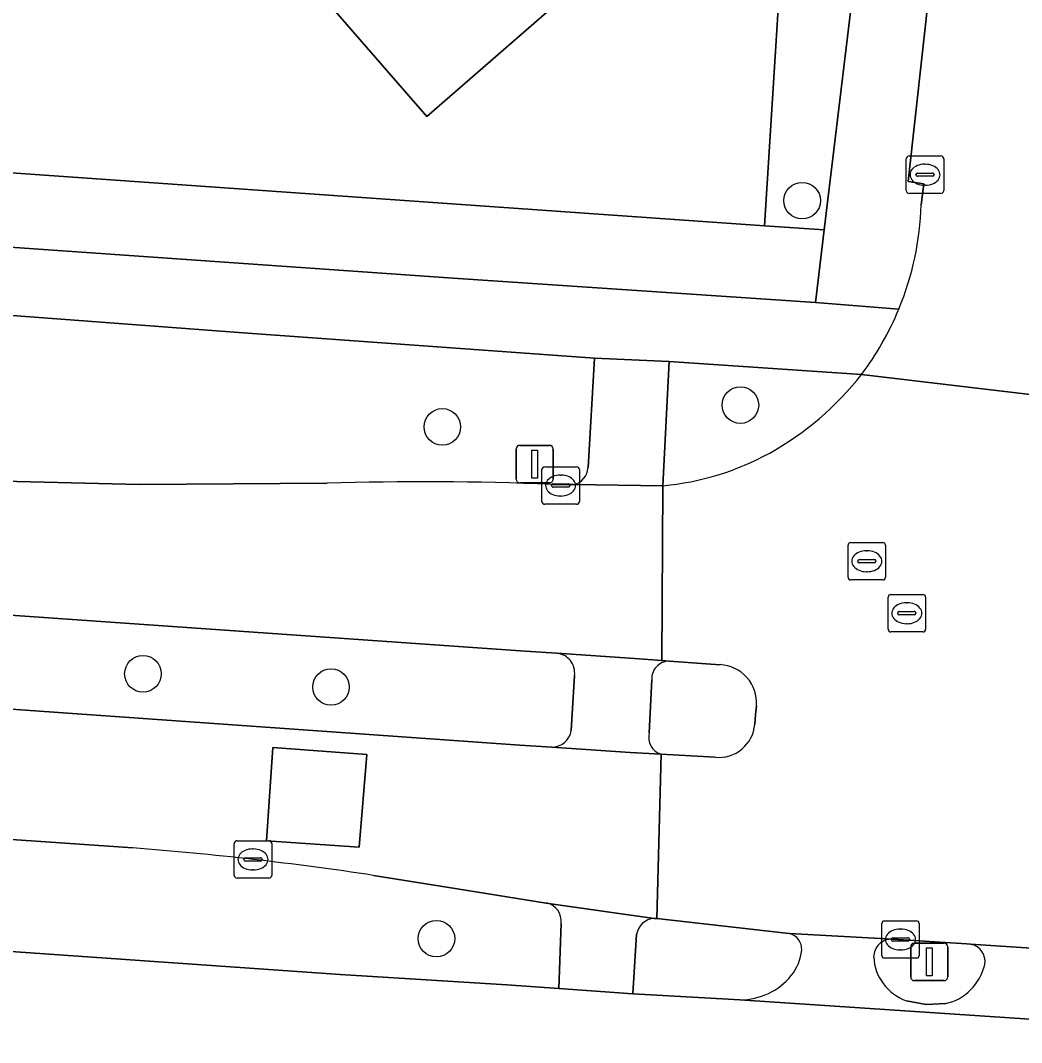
# Model space of a CAD drawing. Extents: x 155887 to 156869, y 383880 to 384678.
# Drawn here: x 156047.41 to 156074.16, y 383980.25 to 384007.56 of the extents above; entities that cross this region are included whole.
import ezdxf

# ---------------------------------------------------------------- set-up
doc = ezdxf.new("R2010")
doc.units = 0
for name, color, linetype in [('IMGEO_Berm_groen', 7, 'Continuous'), ('IMGEO_Boom', 7, 'Continuous'), ('IMGEO_Erf', 7, 'Continuous'), ('IMGEO_Fietspad_gesloten', 7, 'Continuous'), ('IMGEO_Groenvoorziening', 7, 'Continuous'), ('IMGEO_Hek', 7, 'Continuous'), ('IMGEO_Kolk', 7, 'Continuous'), ('IMGEO_Lichtmast', 7, 'Continuous'), ('IMGEO_Pand', 7, 'Continuous'), ('IMGEO_Rijbaan_lokaal_gesloten', 7, 'Continuous'), ('IMGEO_Rijbaan_lokaal_open', 7, 'Continuous'), ('IMGEO_Rioolput', 7, 'Continuous'), ('IMGEO_Verkeerseiland_groen', 7, 'Continuous'), ('IMGEO_Verkeerseiland_open', 7, 'Continuous'), ('IMGEO_Voetpad_open', 7, 'Continuous')]:
    doc.layers.add(name, color=color, linetype=linetype)

msp = doc.modelspace()

# ---------------------------------------------------------------- linework, layer by layer
at = {"layer": 'IMGEO_Berm_groen'}
for points in [[(156062.747, 383998.542), (156053.36, 383999.216), (156042.911, 384000), (156010.577, 384002.245), (156000.561, 384002.935), (156000.374, 384000), (156000.311, 383999.021)], [(156000.762, 383998.496), (156001.21, 383998.441), (156002.593, 383998.298), (156009.572, 383997.777), (156018.957, 383997.163), (156039.355, 383995.739), (156042.575, 383995.486), (156046.576, 383995.262), (156050.587, 383995.168), (156055.606, 383995.199)], [(156062.576, 383995.616), (156062.747, 383998.542)], [(156061.605, 383995.168), (156062.181, 383995.163)], [(156000, 383994.743), (155999.899, 383992.977), (156000, 383992.58), (156000.23, 383992.483), (156060.752, 383988.204), (156061.606, 383988.145)], [(156061.744, 383990.654), (156060.897, 383990.712), (156042.935, 383991.968)], [(156062.129, 383988.588), (156062.215, 383990.062)], [(155999.611, 383987.678), (155999.528, 383986.004), (155999.999, 383985.983), (156008.671, 383985.373), (156055.953, 383982.074), (156060.403, 383981.801), (156061.797, 383981.702), (156061.854, 383983.436)], [(156050.409, 383985.454), (156029.192, 383986.913)], [(156061.459, 383983.983), (156058.799, 383984.407), (156056.847, 383984.721)]]:
    msp.add_lwpolyline(points, dxfattribs=at)
for centre, radius, start, end in [((156062.101, 383995.632), 0.475, 279.7132, 358.1123), ((156058.154, 383907.862), 87.374, 87.73659, 91.67126), ((156061.693, 383990.13), 0.527, 352.6041, 84.408), ((156061.602, 383988.68), 0.535, 270.4415, 350.0902), ((156043.722, 383898.079), 87.63, 81.38577, 85.62332), ((156061.369, 383983.502), 0.49, 352.2929, 79.3747)]:
    msp.add_arc(centre, radius, start, end, dxfattribs=at)
at = {"layer": 'IMGEO_Boom'}
for centre in [(156068.297, 384002.747), (156066.647, 383997.285), (156058.683, 383996.702), (156050.683, 383990.106), (156055.708, 383989.753), (156058.525, 383983.031)]:
    msp.add_circle(centre, 0.489, dxfattribs=at)
at = {"layer": 'IMGEO_Erf'}
msp.add_lwpolyline([(155998.041, 384016.855), (156002.964, 384011.173), (156002.615, 384006.624), (156067.288, 384002.076), (156067.79, 384009.998), (156067.854, 384010.996), (156068.011, 384013.475), (156058.272, 384004.999), (156054.512, 384009.319), (156050.896, 384013.474), (156047.286, 384017.621), (156043.663, 384021.784)], dxfattribs=at)
at = {"layer": 'IMGEO_Fietspad_gesloten'}
for points in [[(156148.261, 383975.595), (156098.01, 383979.122), (156087.076, 383979.928), (156085.081, 383980.072), (156083.065, 383980.219), (156078.09, 383980.597), (156076.652, 383980.728), (156066.636, 383981.398), (156065.69, 383981.45), (156063.777, 383981.553), (156061.797, 383981.702), (156060.403, 383981.801), (156055.953, 383982.074), (156008.671, 383985.373), (155999.999, 383985.983)], [(156070.707, 383983.016), (156067.959, 383983.165)], [(156075.647, 383982.692), (156072.799, 383982.885)], [(156066.636, 383981.398), (156076.652, 383980.728), (156075.917, 383980.993)], [(156072.132, 383981.295), (156071.608, 383981.268), (156071.083, 383981.372)]]:
    msp.add_lwpolyline(points, dxfattribs=at)
for centre, radius, start, end in [((156067.852, 383982.742), 0.436, 358.5195, 75.8094), ((156070.685, 383982.54), 0.477, 87.343, 180.0744), ((156066.954, 383982.877), 1.342, 321.6226, 353.743), ((156072.715, 383982.424), 0.468, 350.0178, 79.625), ((156071.515, 383982.607), 1.308, 182.987, 250.7371), ((156071.822, 383982.648), 1.388, 282.9008, 347.3183), ((156066.645, 383983.154), 1.756, 269.7013, 320.7895)]:
    msp.add_arc(centre, radius, start, end, dxfattribs=at)
at = {"layer": 'IMGEO_Groenvoorziening'}
msp.add_lwpolyline([(156069.931, 384009.862), (156067.79, 384009.998), (156067.288, 384002.076), (156068.886, 384001.964), (156069.673, 384008.462)], dxfattribs=at)
msp.add_lwpolyline([(156067.288, 384002.076), (156002.615, 384006.624), (155996.858, 384007.029), (155996.725, 384005.017), (156000, 384004.803), (156010.723, 384004.054), (156058.973, 384000.676), (156068.651, 384000.027), (156068.886, 384001.964)], close=True, dxfattribs=at)
at = {"layer": 'IMGEO_Hek'}
for points in [[(156067.79, 384009.998), (156067.288, 384002.076)], [(156067.288, 384002.076), (156002.615, 384006.624)]]:
    msp.add_lwpolyline(points, dxfattribs=at)
at = {"layer": 'IMGEO_Kolk'}
for p, q in [((156071.154, 384003.94), (156072.006, 384003.94)), ((156071.079, 384003.014), (156071.079, 384003.866)), ((156071.567, 384003.72), (156071.592, 384003.72)), ((156072.08, 384003.866), (156072.08, 384003.014)), ((156071.338, 384003.434), (156071.338, 384003.446)), ((156071.776, 384003.397), (156071.378, 384003.397)), ((156071.381, 384003.483), (156071.779, 384003.483)), ((156071.822, 384003.446), (156071.822, 384003.434)), ((156071.59, 384003.16), (156071.565, 384003.16)), ((156072.006, 384002.94), (156071.154, 384002.94)), ((156061.343, 383994.71), (156061.343, 383995.562)), ((156061.418, 383995.636), (156062.27, 383995.636)), ((156062.344, 383995.562), (156062.344, 383994.71)), ((156061.831, 383995.416), (156061.856, 383995.416)), ((156061.602, 383995.13), (156061.602, 383995.142)), ((156062.04, 383995.093), (156061.642, 383995.093)), ((156061.645, 383995.179), (156062.043, 383995.179)), ((156062.086, 383995.142), (156062.086, 383995.13)), ((156061.854, 383994.856), (156061.829, 383994.856)), ((156062.27, 383994.636), (156061.418, 383994.636)), ((156053.198, 383985.647), (156054.05, 383985.647)), ((156053.123, 383984.721), (156053.123, 383985.573)), ((156053.611, 383985.427), (156053.636, 383985.427)), ((156054.124, 383985.573), (156054.124, 383984.721)), ((156053.382, 383985.141), (156053.382, 383985.153)), ((156053.82, 383985.104), (156053.422, 383985.104)), ((156053.425, 383985.19), (156053.823, 383985.19)), ((156053.866, 383985.153), (156053.866, 383985.141)), ((156053.634, 383984.867), (156053.609, 383984.867)), ((156054.05, 383984.647), (156053.198, 383984.647)), ((156070.499, 383983.508), (156071.351, 383983.508)), ((156070.424, 383982.582), (156070.424, 383983.434)), ((156070.912, 383983.288), (156070.937, 383983.288)), ((156071.425, 383983.434), (156071.425, 383982.582)), ((156070.683, 383983.002), (156070.683, 383983.014)), ((156071.121, 383982.965), (156070.723, 383982.965)), ((156070.726, 383983.051), (156071.124, 383983.051)), ((156071.167, 383983.014), (156071.167, 383983.002)), ((156070.935, 383982.728), (156070.91, 383982.728)), ((156071.351, 383982.508), (156070.499, 383982.508))]:
    msp.add_line(p, q, dxfattribs=at)
for points in [[(156071.154, 384003.94), (156072.006, 384003.94)], [(156071.079, 384003.014), (156071.079, 384003.866)], [(156072.08, 384003.866), (156072.08, 384003.014)], [(156072.006, 384002.94), (156071.154, 384002.94)], [(156061.343, 383994.71), (156061.343, 383995.562)], [(156061.418, 383995.636), (156062.27, 383995.636)], [(156062.344, 383995.562), (156062.344, 383994.71)], [(156062.27, 383994.636), (156061.418, 383994.636)], [(156053.198, 383985.647), (156054.05, 383985.647)], [(156053.123, 383984.721), (156053.123, 383985.573)], [(156054.124, 383985.573), (156054.124, 383984.721)], [(156054.05, 383984.647), (156053.198, 383984.647)], [(156070.499, 383983.508), (156071.351, 383983.508)], [(156070.424, 383982.582), (156070.424, 383983.434)], [(156071.425, 383983.434), (156071.425, 383982.582)], [(156071.351, 383982.508), (156070.499, 383982.508)]]:
    msp.add_lwpolyline(points, dxfattribs=at)
for centre, radius, start, end in [((156071.156, 384003.864), 0.0765, 91.552, 178.448), ((156071.156, 384003.864), 0.0765, 91.552, 178.448), ((156072.004, 384003.864), 0.0765, 1.552, 88.448), ((156072.004, 384003.864), 0.0765, 1.552, 88.448), ((156071.378, 384003.443), 0.0403, 85.8775, 175.7526), ((156071.375, 384003.433), 0.0366, 178.938, 274.7102), ((156071.779, 384003.44), 0.043, 264.8664, 352.4533), ((156071.783, 384003.445), 0.0386, 1.7309, 96.639), ((156071.156, 384003.016), 0.0765, 181.552, 268.448), ((156071.156, 384003.016), 0.0765, 181.552, 268.448), ((156072.004, 384003.016), 0.0765, 271.552, 358.448), ((156072.004, 384003.016), 0.0765, 271.552, 358.448), ((156061.42, 383995.56), 0.0765, 91.552, 178.448), ((156061.42, 383995.56), 0.0765, 91.552, 178.448), ((156062.268, 383995.56), 0.0765, 1.552, 88.448), ((156062.268, 383995.56), 0.0765, 1.552, 88.448), ((156061.642, 383995.139), 0.0403, 85.8775, 175.7526), ((156061.639, 383995.129), 0.0366, 178.938, 274.7102), ((156062.043, 383995.136), 0.043, 264.8664, 352.4533), ((156062.047, 383995.141), 0.0386, 1.7309, 96.639), ((156061.42, 383994.712), 0.0765, 181.552, 268.448), ((156061.42, 383994.712), 0.0765, 181.552, 268.448), ((156062.268, 383994.712), 0.0765, 271.552, 358.448), ((156062.268, 383994.712), 0.0765, 271.552, 358.448), ((156053.2, 383985.571), 0.0765, 91.552, 178.448), ((156053.2, 383985.571), 0.0765, 91.552, 178.448), ((156054.048, 383985.571), 0.0765, 1.552, 88.448), ((156054.048, 383985.571), 0.0765, 1.552, 88.448), ((156053.422, 383985.15), 0.0403, 85.8775, 175.7526), ((156053.419, 383985.14), 0.0366, 178.938, 274.7102), ((156053.823, 383985.147), 0.043, 264.8664, 352.4533), ((156053.827, 383985.152), 0.0386, 1.7309, 96.639), ((156053.2, 383984.723), 0.0765, 181.552, 268.448), ((156053.2, 383984.723), 0.0765, 181.552, 268.448), ((156054.048, 383984.723), 0.0765, 271.552, 358.448), ((156054.048, 383984.723), 0.0765, 271.552, 358.448), ((156070.501, 383983.432), 0.0765, 91.552, 178.448), ((156070.501, 383983.432), 0.0765, 91.552, 178.448), ((156071.349, 383983.432), 0.0765, 1.552, 88.448), ((156071.349, 383983.432), 0.0765, 1.552, 88.448), ((156070.723, 383983.011), 0.0403, 85.8775, 175.7526), ((156070.72, 383983.001), 0.0366, 178.938, 274.7102), ((156071.124, 383983.008), 0.043, 264.8664, 352.4533), ((156071.128, 383983.013), 0.0386, 1.7309, 96.639), ((156070.501, 383982.584), 0.0765, 181.552, 268.448), ((156070.501, 383982.584), 0.0765, 181.552, 268.448), ((156071.349, 383982.584), 0.0765, 271.552, 358.448), ((156071.349, 383982.584), 0.0765, 271.552, 358.448)]:
    msp.add_arc(centre, radius, start, end, dxfattribs=at)
for centre, major_axis, ratio, start_param, end_param in [((156071.566, 384003.44), (-0.387, 0.002), 0.722429, 4.712389, 7.853982), ((156071.591, 384003.44), (-0.39, 0.002), 0.717154, 1.570796, 4.712389), ((156061.83, 383995.136), (-0.387, 0.002), 0.722429, 4.712389, 7.853982), ((156061.855, 383995.136), (-0.39, 0.002), 0.717154, 1.570796, 4.712389), ((156053.61, 383985.147), (-0.387, 0.002), 0.722429, 4.712389, 7.853982), ((156053.635, 383985.147), (-0.39, 0.002), 0.717154, 1.570796, 4.712389), ((156070.911, 383983.008), (-0.387, 0.002), 0.722429, 4.712389, 7.853982), ((156070.936, 383983.008), (-0.39, 0.002), 0.717154, 1.570796, 4.712389)]:
    msp.add_ellipse(centre, major_axis=major_axis, ratio=ratio, start_param=start_param, end_param=end_param, dxfattribs=at)
at = {"layer": 'IMGEO_Lichtmast'}
for p, q in [((156060.653, 383995.309), (156060.653, 383996.109)), ((156060.653, 383996.109), (156060.653, 383995.309)), ((156060.753, 383996.209), (156061.543, 383996.209)), ((156061.543, 383996.209), (156060.753, 383996.209)), ((156061.643, 383996.109), (156061.643, 383995.309)), ((156061.643, 383995.309), (156061.643, 383996.109)), ((156061.543, 383995.209), (156060.753, 383995.209)), ((156060.753, 383995.209), (156061.543, 383995.209)), ((156071.297, 383982.909), (156072.087, 383982.909)), ((156072.087, 383982.909), (156071.297, 383982.909)), ((156071.197, 383982.009), (156071.197, 383982.809)), ((156071.197, 383982.809), (156071.197, 383982.009)), ((156072.187, 383982.809), (156072.187, 383982.009)), ((156072.187, 383982.009), (156072.187, 383982.809)), ((156072.087, 383981.909), (156071.297, 383981.909)), ((156071.297, 383981.909), (156072.087, 383981.909))]:
    msp.add_line(p, q, dxfattribs=at)
for points in [[(156061.073, 383996.084), (156061.223, 383996.084), (156061.223, 383995.334), (156061.073, 383995.334), (156061.073, 383996.084)], [(156071.617, 383982.784), (156071.767, 383982.784), (156071.767, 383982.034), (156071.617, 383982.034), (156071.617, 383982.784)]]:
    msp.add_lwpolyline(points, dxfattribs=at)
for centre, start, end in [((156060.753, 383996.109), 90, 180), ((156060.753, 383996.109), 90, 180), ((156061.543, 383996.109), 0, 90), ((156061.543, 383996.109), 360, 90), ((156060.753, 383995.309), 180, 270), ((156060.753, 383995.309), 180, 270), ((156061.543, 383995.309), 270, 0), ((156061.543, 383995.309), 270, 0), ((156071.297, 383982.809), 90, 180), ((156071.297, 383982.809), 90, 180), ((156072.087, 383982.809), 0, 90), ((156072.087, 383982.809), 360, 90), ((156071.297, 383982.009), 180, 270), ((156071.297, 383982.009), 180, 270), ((156072.087, 383982.009), 270, 0), ((156072.087, 383982.009), 270, 0)]:
    msp.add_arc(centre, 0.1, start, end, dxfattribs=at)
at = {"layer": 'IMGEO_Pand'}
msp.add_lwpolyline([(156066.285, 384019.566), (156054.512, 384009.319), (156058.272, 384004.999), (156068.011, 384013.475), (156070.039, 384015.245)], close=True, dxfattribs=at)
at = {"layer": 'IMGEO_Rijbaan_lokaal_gesloten'}
for points in [[(156071.711, 384008.503), (156071.133, 384003.262), (156071.547, 384003.196), (156071.477, 384002.639)], [(156000.584, 383998.538), (156000.477, 383994.973), (156042.935, 383991.968), (156060.897, 383990.712), (156061.744, 383990.654), (156063.818, 383990.511), (156064.547, 383990.46), (156064.579, 383995.131)], [(156055.606, 383995.199), (156050.587, 383995.168), (156046.576, 383995.262), (156042.575, 383995.486), (156039.355, 383995.739), (156018.957, 383997.163), (156009.572, 383997.777), (156002.593, 383998.298), (156001.21, 383998.441), (156000.762, 383998.496)], [(156069.882, 383998.103), (156078.368, 383997.099)], [(156078.368, 383997.099), (156069.882, 383998.103)], [(156064.579, 383995.131), (156062.181, 383995.163), (156061.605, 383995.168)], [(156064.579, 383995.131), (156064.547, 383990.46), (156064.742, 383990.446), (156066.105, 383990.35)], [(156064.53, 383987.955), (156063.705, 383988), (156061.606, 383988.145), (156060.752, 383988.204), (156000.23, 383992.483), (155999.999, 383988.212), (156004.522, 383988.227), (156006.524, 383988.243), (156011.779, 383988.106), (156029.192, 383986.913), (156050.409, 383985.454)], [(156067.078, 383989.255), (156067.055, 383989.006), (156067.032, 383988.757)], [(156056.847, 383984.721), (156058.799, 383984.407), (156061.459, 383983.983), (156064.343, 383983.573), (156064.411, 383983.565), (156064.53, 383987.955)], [(156065.976, 383987.875), (156064.53, 383987.955), (156064.411, 383983.565), (156067.871, 383983.178), (156067.959, 383983.165), (156070.707, 383983.016), (156072.696, 383982.892), (156072.799, 383982.885), (156075.647, 383982.692), (156078.642, 383982.446), (156081.19, 383982.389), (156082.652, 383982.357), (156085.635, 383982.424), (156085.793, 383986.469), (156083.096, 383986.652), (156078.956, 383986.929)]]:
    msp.add_lwpolyline(points, dxfattribs=at)
msp.add_lwpolyline([(156054.157, 383988.133), (156056.663, 383987.952), (156056.459, 383985.475), (156053.984, 383985.648)], close=True, dxfattribs=at)
for centre, radius, start, end in [((156063.648, 384002.856), 7.832, 337.4262, 358.4095), ((156063.522, 384002.895), 7.963, 323.0045, 337.5198), ((156063.533, 384003.039), 8.042, 298.991, 322.1346), ((156063.908, 384002.412), 7.312, 275.2677, 298.8078), ((156058.154, 383907.862), 87.374, 87.73659, 91.67126), ((156066.056, 383989.327), 1.025, 355.9893, 87.2583), ((156066.07, 383988.836), 0.965, 264.4073, 355.3318), ((156043.722, 383898.079), 87.63, 81.38577, 85.62332)]:
    msp.add_arc(centre, radius, start, end, dxfattribs=at)
at = {"layer": 'IMGEO_Rijbaan_lokaal_open'}
msp.add_lwpolyline([(156056.459, 383985.475), (156056.663, 383987.952), (156054.157, 383988.133), (156053.984, 383985.648)], close=True, dxfattribs=at)
at = {"layer": 'IMGEO_Rioolput'}
for p, q in [((156069.599, 383993.613), (156070.451, 383993.613)), ((156069.524, 383992.687), (156069.524, 383993.539)), ((156070.012, 383993.393), (156070.037, 383993.393)), ((156070.525, 383993.539), (156070.525, 383992.687)), ((156069.783, 383993.107), (156069.783, 383993.119)), ((156070.221, 383993.07), (156069.823, 383993.07)), ((156069.826, 383993.156), (156070.224, 383993.156)), ((156070.267, 383993.119), (156070.267, 383993.107)), ((156070.035, 383992.833), (156070.01, 383992.833)), ((156070.451, 383992.613), (156069.599, 383992.613)), ((156070.669, 383992.225), (156071.521, 383992.225)), ((156070.594, 383991.299), (156070.594, 383992.151)), ((156071.082, 383992.005), (156071.107, 383992.005)), ((156071.595, 383992.151), (156071.595, 383991.299)), ((156070.853, 383991.719), (156070.853, 383991.731)), ((156071.291, 383991.682), (156070.893, 383991.682)), ((156070.896, 383991.768), (156071.294, 383991.768)), ((156071.337, 383991.731), (156071.337, 383991.719)), ((156071.105, 383991.445), (156071.08, 383991.445)), ((156071.521, 383991.225), (156070.669, 383991.225))]:
    msp.add_line(p, q, dxfattribs=at)
for points in [[(156069.599, 383993.613), (156070.451, 383993.613)], [(156069.524, 383992.687), (156069.524, 383993.539)], [(156070.525, 383993.539), (156070.525, 383992.687)], [(156070.451, 383992.613), (156069.599, 383992.613)], [(156070.669, 383992.225), (156071.521, 383992.225)], [(156070.594, 383991.299), (156070.594, 383992.151)], [(156071.595, 383992.151), (156071.595, 383991.299)], [(156071.521, 383991.225), (156070.669, 383991.225)]]:
    msp.add_lwpolyline(points, dxfattribs=at)
for centre, radius, start, end in [((156069.601, 383993.537), 0.0765, 91.552, 178.448), ((156069.601, 383993.537), 0.0765, 91.552, 178.448), ((156070.449, 383993.537), 0.0765, 1.552, 88.448), ((156070.449, 383993.537), 0.0765, 1.552, 88.448), ((156069.823, 383993.116), 0.0403, 85.8775, 175.7526), ((156069.82, 383993.106), 0.0366, 178.938, 274.7102), ((156070.224, 383993.113), 0.043, 264.8664, 352.4533), ((156070.228, 383993.118), 0.0386, 1.7309, 96.639), ((156069.601, 383992.689), 0.0765, 181.552, 268.448), ((156069.601, 383992.689), 0.0765, 181.552, 268.448), ((156070.449, 383992.689), 0.0765, 271.552, 358.448), ((156070.449, 383992.689), 0.0765, 271.552, 358.448), ((156070.671, 383992.149), 0.0765, 91.552, 178.448), ((156070.671, 383992.149), 0.0765, 91.552, 178.448), ((156071.519, 383992.149), 0.0765, 1.552, 88.448), ((156071.519, 383992.149), 0.0765, 1.552, 88.448), ((156070.893, 383991.728), 0.0403, 85.8775, 175.7526), ((156070.89, 383991.718), 0.0366, 178.938, 274.7102), ((156071.294, 383991.725), 0.043, 264.8664, 352.4533), ((156071.298, 383991.73), 0.0386, 1.7309, 96.639), ((156070.671, 383991.301), 0.0765, 181.552, 268.448), ((156070.671, 383991.301), 0.0765, 181.552, 268.448), ((156071.519, 383991.301), 0.0765, 271.552, 358.448), ((156071.519, 383991.301), 0.0765, 271.552, 358.448)]:
    msp.add_arc(centre, radius, start, end, dxfattribs=at)
for centre, major_axis, ratio, start_param, end_param in [((156070.011, 383993.113), (-0.387, 0.002), 0.722429, 4.712389, 7.853982), ((156070.036, 383993.113), (-0.39, 0.002), 0.717154, 1.570796, 4.712389), ((156071.081, 383991.725), (-0.387, 0.002), 0.722429, 4.712389, 7.853982), ((156071.106, 383991.725), (-0.39, 0.002), 0.717154, 1.570796, 4.712389)]:
    msp.add_ellipse(centre, major_axis=major_axis, ratio=ratio, start_param=start_param, end_param=end_param, dxfattribs=at)
at = {"layer": 'IMGEO_Verkeerseiland_groen'}
for points in [[(156069.882, 383998.103), (156064.748, 383998.45), (156064.579, 383995.131)], [(156067.959, 383983.165), (156067.871, 383983.178), (156064.411, 383983.565), (156064.343, 383983.573)], [(156063.87, 383983.149), (156063.777, 383981.553), (156065.69, 383981.45), (156066.636, 383981.398)]]:
    msp.add_lwpolyline(points, dxfattribs=at)
for centre, radius, start, end in [((156063.533, 384003.039), 8.042, 298.991, 322.1346), ((156063.908, 384002.412), 7.312, 275.2677, 298.8078), ((156064.381, 383983.055), 0.519, 94.1787, 169.5678), ((156067.852, 383982.742), 0.436, 358.5195, 75.8094), ((156066.954, 383982.877), 1.342, 321.6226, 353.743), ((156066.645, 383983.154), 1.756, 269.7013, 320.7895)]:
    msp.add_arc(centre, radius, start, end, dxfattribs=at)
at = {"layer": 'IMGEO_Verkeerseiland_open'}
for points in [[(156066.105, 383990.35), (156064.742, 383990.446)], [(156064.281, 383989.945), (156064.213, 383988.529)], [(156067.032, 383988.757), (156067.055, 383989.006), (156067.078, 383989.255)], [(156064.53, 383987.955), (156065.976, 383987.875)], [(156072.799, 383982.885), (156072.696, 383982.892), (156070.707, 383983.016)], [(156071.083, 383981.372), (156071.608, 383981.268), (156072.132, 383981.295)]]:
    msp.add_lwpolyline(points, dxfattribs=at)
for centre, radius, start, end in [((156064.752, 383989.974), 0.472, 91.2184, 183.5436), ((156066.056, 383989.327), 1.025, 355.9893, 87.2583), ((156066.07, 383988.836), 0.965, 264.4073, 355.3318), ((156064.67, 383988.407), 0.473, 165.0672, 252.7535), ((156070.685, 383982.54), 0.477, 87.343, 180.0744), ((156072.715, 383982.424), 0.468, 350.0178, 79.625), ((156071.515, 383982.607), 1.308, 182.987, 250.7371), ((156071.822, 383982.648), 1.388, 282.9008, 347.3183)]:
    msp.add_arc(centre, radius, start, end, dxfattribs=at)
at = {"layer": 'IMGEO_Voetpad_open'}
for points in [[(156069.673, 384008.462), (156068.886, 384001.964), (156068.651, 384000.027), (156070.88, 383999.85)], [(156071.477, 384002.639), (156071.547, 384003.196), (156071.133, 384003.262), (156071.711, 384008.503)], [(156070.88, 383999.85), (156068.651, 384000.027), (156058.973, 384000.676), (156010.723, 384004.054)], [(156000.311, 383999.021), (156000.374, 384000), (156000.561, 384002.935), (156010.577, 384002.245), (156042.911, 384000), (156053.36, 383999.216), (156062.747, 383998.542), (156064.748, 383998.45), (156069.882, 383998.103)], [(156062.181, 383995.163), (156064.579, 383995.131), (156064.748, 383998.45), (156062.747, 383998.542), (156062.576, 383995.616)], [(156064.742, 383990.446), (156064.547, 383990.46), (156063.818, 383990.511), (156061.744, 383990.654)], [(156062.215, 383990.062), (156062.129, 383988.588)], [(156064.213, 383988.529), (156064.281, 383989.945)], [(156061.606, 383988.145), (156063.705, 383988), (156064.53, 383987.955)], [(156064.343, 383983.573), (156061.459, 383983.983)], [(156061.854, 383983.436), (156061.797, 383981.702), (156063.777, 383981.553), (156063.87, 383983.149)]]:
    msp.add_lwpolyline(points, dxfattribs=at)
for centre, radius, start, end in [((156063.648, 384002.856), 7.832, 337.4262, 358.4095), ((156063.522, 384002.895), 7.963, 323.0045, 337.5198), ((156062.101, 383995.632), 0.475, 279.7132, 358.1123), ((156061.693, 383990.13), 0.527, 352.6041, 84.408), ((156064.752, 383989.974), 0.472, 91.2184, 183.5436), ((156061.602, 383988.68), 0.535, 270.4415, 350.0902), ((156064.67, 383988.407), 0.473, 165.0672, 252.7535), ((156061.369, 383983.502), 0.49, 352.2929, 79.3747), ((156064.381, 383983.055), 0.519, 94.1787, 169.5678)]:
    msp.add_arc(centre, radius, start, end, dxfattribs=at)

doc.saveas('drawing.dxf')
